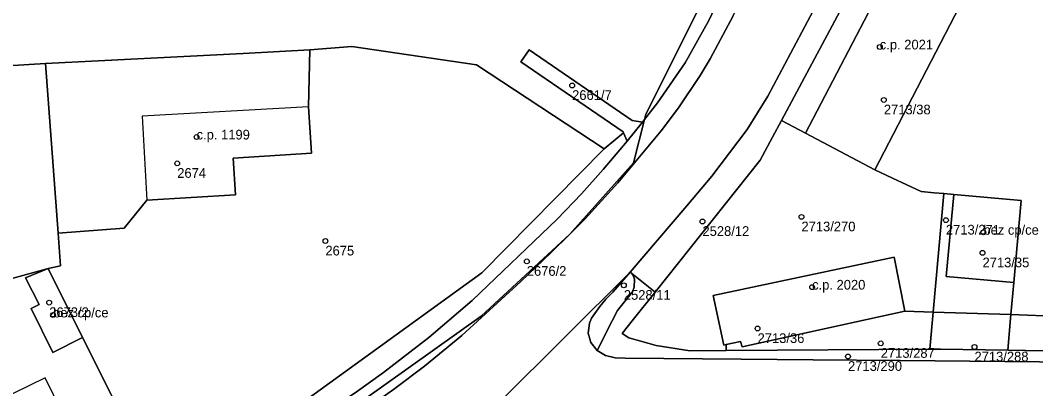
# Model space of a CAD drawing. Extents: x -878211 to -870363, y -1058464 to -1052522.
# Drawn here: x -873854.7 to -873749.8, y -1055216.1 to -1055178.1 of the extents above; entities that cross this region are included whole.
import ezdxf

# ---------------------------------------------------------------- set-up
doc = ezdxf.new("R2010")
doc.units = 0
for name, color, linetype in [('Vrstva 50', 7, 'Continuous'), ('Vrstva 51', 7, 'Continuous'), ('Vrstva 52', 7, 'Continuous')]:
    doc.layers.add(name, color=color, linetype=linetype)

msp = doc.modelspace()

# ---------------------------------------------------------------- linework, layer by layer
at = {"layer": 'Vrstva 50'}
for centre in [(-873765.9, -1055180.80994), (-873797.67, -1055184.77994), (-873765.48, -1055186.26994), (-873836.45, -1055190.09994), (-873838.45, -1055192.81994), (-873784.21, -1055198.80994), (-873773.99, -1055198.33994), (-873759.07, -1055198.66994), (-873755.2, -1055199.92994), (-873823.15, -1055200.82994), (-873755.29, -1055202.04994), (-873802.35, -1055202.92994), (-873792.33, -1055205.39994), (-873772.89, -1055205.58994), (-873851.67, -1055207.17994), (-873851.27, -1055208.45994), (-873778.52, -1055209.85994), (-873765.8, -1055211.38994), (-873756.12, -1055211.75994), (-873769.18, -1055212.73994)]:
    msp.add_circle(centre, 0.25, dxfattribs=at)
at = {"layer": 'Vrstva 51'}
for points in [[(-873729.39, -1055074.21), (-873746.41, -1055115.11), (-873762.53, -1055154.18), (-873763.71, -1055156.95), (-873772.78, -1055177.06), (-873777.46, -1055185.88), (-873779.61, -1055189.32), (-873783.25, -1055194.12), (-873785.81, -1055197.2), (-873791.67, -1055204.04), (-873789.11, -1055206.09), (-873778.24, -1055192.5), (-873776.97, -1055190.12), (-873776.05, -1055188.4), (-873766.33, -1055170.24), (-873766.19, -1055169.9), (-873760.46, -1055156.07), (-873749.13, -1055128.77), (-873745.78, -1055120.55), (-873737.98, -1055101.84), (-873730.67, -1055084.29)], [(-873870.82, -1055253.38), (-873852.97, -1055244.9), (-873835.71, -1055236.73), (-873833.01, -1055235.42), (-873825.12, -1055231.04), (-873819.16, -1055227.31), (-873814.21, -1055223.9), (-873809.31, -1055220.4), (-873805.17, -1055217.44), (-873791.67, -1055204.04), (-873785.81, -1055197.2), (-873783.25, -1055194.12), (-873779.61, -1055189.32), (-873777.46, -1055185.88), (-873772.78, -1055177.06), (-873763.71, -1055156.95), (-873762.53, -1055154.18), (-873746.41, -1055115.11)], [(-873737.38, -1055163.9), (-873760.46, -1055156.07), (-873766.19, -1055169.9), (-873766.33, -1055170.24), (-873776.05, -1055188.4), (-873773.57, -1055189.69), (-873763.88, -1055171.08), (-873756.7, -1055174.74), (-873766.4, -1055193.48), (-873764.59, -1055194.33), (-873761.63, -1055195.72), (-873760.27, -1055195.85), (-873759.27, -1055195.94), (-873758.27, -1055196.03), (-873751.3, -1055196.66), (-873752.06, -1055205.11), (-873752.35, -1055208.42), (-873747.23, -1055208.61)], [(-873862.74, -1055183.17), (-873852.05, -1055182.52), (-873831.65, -1055181.49), (-873824.77, -1055181.09), (-873820.43, -1055180.76), (-873807.56, -1055182.65), (-873794.35, -1055191.3), (-873792.36, -1055189.65), (-873792.41, -1055189.55), (-873802.97, -1055182.33), (-873802.1, -1055181.11), (-873791.46, -1055188.39), (-873790.42, -1055188.57), (-873790.2, -1055188.28), (-873790.06, -1055187.73), (-873781.96, -1055171.58), (-873800.38, -1055172.92), (-873810.12, -1055173.33), (-873817.39, -1055173.51), (-873836.86, -1055174.2), (-873855.3, -1055174.91)], [(-873781.03, -1055177.59), (-873783.42, -1055182.02), (-873784.45, -1055183.75), (-873786.69, -1055187.08), (-873788.49, -1055189.45), (-873792.96, -1055194.83), (-873796.32, -1055198.54), (-873797.92, -1055200.13), (-873799.86, -1055202.05), (-873802.98, -1055205.01), (-873809.06, -1055210.57), (-873812.92, -1055213.73), (-873816.1, -1055216.16), (-873820.22, -1055219.02), (-873827.7, -1055223.73), (-873830.33, -1055225.19), (-873833.85, -1055227.07), (-873836.57, -1055228.39), (-873838.98, -1055229.36), (-873853.79, -1055236.52), (-873894.19, -1055254.35)], [(-873745.8, -1055213.32), (-873763.8, -1055213.15), (-873772.79, -1055213.09), (-873780.21, -1055213.01), (-873792.18, -1055212.93), (-873793.22, -1055212.87), (-873794.21, -1055212.64), (-873795.08, -1055212.14), (-873795.75, -1055211.31), (-873796, -1055210.33), (-873795.89, -1055209.31), (-873795.68, -1055208.78), (-873794.82, -1055207.59), (-873794.18, -1055206.83), (-873793.47, -1055206.12), (-873791.67, -1055204.04), (-873805.17, -1055217.44)], [(-873743.48, -1055212.26), (-873752.67, -1055212.1), (-873759.63, -1055211.98), (-873760.73, -1055211.99), (-873781.76, -1055212.14), (-873785.5, -1055212.15), (-873788.99, -1055211.6), (-873791.81, -1055210.83), (-873792.52, -1055210.38), (-873791.48, -1055209.06), (-873789.11, -1055206.09), (-873791.67, -1055204.04), (-873791.36, -1055204.39), (-873791.24, -1055204.77), (-873791.27, -1055205.6), (-873791.43, -1055206.07), (-873793, -1055208.01), (-873793.54, -1055209.07), (-873795.08, -1055212.14), (-873794.21, -1055212.64), (-873793.22, -1055212.87), (-873792.18, -1055212.93), (-873780.21, -1055213.01), (-873772.79, -1055213.09), (-873763.8, -1055213.15), (-873745.8, -1055213.32)]]:
    msp.add_lwpolyline(points, dxfattribs=at)
for points in [[(-873776.23, -1055162.21), (-873776.92, -1055161.89), (-873779.44, -1055168.57), (-873781.96, -1055171.58), (-873790.06, -1055187.73), (-873790.2, -1055188.28), (-873788.86, -1055186.56), (-873786.01, -1055182.43), (-873783.57, -1055178.08), (-873779.7, -1055169.94)], [(-873786.01, -1055182.43), (-873788.86, -1055186.56), (-873790.2, -1055188.28), (-873791.32, -1055192.75), (-873797.92, -1055200.13), (-873796.32, -1055198.54), (-873792.96, -1055194.83), (-873788.49, -1055189.45), (-873786.69, -1055187.08), (-873784.45, -1055183.75), (-873783.42, -1055182.02), (-873781.03, -1055177.59), (-873774.38, -1055163.08), (-873776.23, -1055162.21), (-873779.7, -1055169.94), (-873783.57, -1055178.08)], [(-873766.4, -1055193.48), (-873756.7, -1055174.74), (-873763.88, -1055171.08), (-873773.57, -1055189.69)], [(-873806.98, -1055204.1), (-873794.35, -1055191.3), (-873807.56, -1055182.65), (-873820.43, -1055180.76), (-873824.77, -1055181.09), (-873824.89, -1055186.98), (-873824.58, -1055191.78), (-873832.66, -1055192.27), (-873832.43, -1055196.07), (-873841.58, -1055196.6), (-873843.92, -1055199.51), (-873850.75, -1055200.02), (-873850.5, -1055203.38), (-873851.79, -1055203.65), (-873848.22, -1055210.79), (-873840.6, -1055226.02), (-873839.23, -1055225.35), (-873830.55, -1055221.13)], [(-873850.75, -1055200.02), (-873843.92, -1055199.51), (-873841.58, -1055196.6), (-873832.43, -1055196.07), (-873832.66, -1055192.27), (-873824.58, -1055191.78), (-873824.89, -1055186.98), (-873824.77, -1055181.09), (-873831.65, -1055181.49), (-873852.05, -1055182.52)], [(-873792.41, -1055189.55), (-873792.36, -1055189.65), (-873791.97, -1055190.53), (-873790.42, -1055188.57), (-873791.46, -1055188.39), (-873802.1, -1055181.11), (-873802.97, -1055182.33)], [(-873861.4, -1055206.31), (-873851.79, -1055203.65), (-873850.5, -1055203.38), (-873850.75, -1055200.02), (-873852.05, -1055182.52), (-873862.74, -1055183.17)], [(-873807.05, -1055208.57), (-873797.92, -1055200.13), (-873791.32, -1055192.75), (-873790.2, -1055188.28), (-873790.42, -1055188.57), (-873791.97, -1055190.53), (-873794.47, -1055193.46), (-873796.71, -1055195.97), (-873799.21, -1055198.58), (-873808.01, -1055206.96), (-873812.47, -1055210.79), (-873817.16, -1055214.41), (-873820.09, -1055216.5), (-873825.23, -1055219.84), (-873828.83, -1055222.02), (-873833.91, -1055224.81), (-873838.41, -1055226.99), (-873839.23, -1055225.35), (-873840.6, -1055226.02), (-873838.98, -1055229.36), (-873837.5, -1055228.69), (-873826.67, -1055222.53)], [(-873760.38, -1055208.16), (-873759.27, -1055195.94), (-873760.27, -1055195.85), (-873761.63, -1055195.72), (-873764.59, -1055194.33), (-873766.4, -1055193.48), (-873773.57, -1055189.69), (-873776.05, -1055188.4), (-873776.97, -1055190.12), (-873778.24, -1055192.5), (-873789.11, -1055206.09), (-873791.48, -1055209.06), (-873792.52, -1055210.38), (-873791.81, -1055210.83), (-873788.99, -1055211.6), (-873785.5, -1055212.15), (-873781.76, -1055212.14), (-873781.77, -1055211.5), (-873782.01, -1055211.57), (-873783.11, -1055206.45), (-873764.41, -1055202.48), (-873763.3, -1055208.06)], [(-873796.71, -1055195.97), (-873794.47, -1055193.46), (-873791.97, -1055190.53), (-873792.36, -1055189.65), (-873794.35, -1055191.3), (-873806.98, -1055204.1), (-873830.55, -1055221.13), (-873839.23, -1055225.35), (-873838.41, -1055226.99), (-873833.91, -1055224.81), (-873828.83, -1055222.02), (-873825.23, -1055219.84), (-873820.09, -1055216.5), (-873817.16, -1055214.41), (-873812.47, -1055210.79), (-873808.01, -1055206.96), (-873799.21, -1055198.58)], [(-873752.35, -1055208.42), (-873752.06, -1055205.11), (-873759.04, -1055204.5), (-873758.27, -1055196.03), (-873759.27, -1055195.94), (-873760.38, -1055208.16)], [(-873759.04, -1055204.5), (-873752.06, -1055205.11), (-873751.3, -1055196.66), (-873758.27, -1055196.03)], [(-873838.98, -1055229.36), (-873836.57, -1055228.39), (-873833.85, -1055227.07), (-873830.33, -1055225.19), (-873827.7, -1055223.73), (-873820.22, -1055219.02), (-873816.1, -1055216.16), (-873812.92, -1055213.73), (-873809.06, -1055210.57), (-873802.98, -1055205.01), (-873799.86, -1055202.05), (-873797.92, -1055200.13), (-873807.05, -1055208.57), (-873826.67, -1055222.53), (-873837.5, -1055228.69)], [(-873780.11, -1055211.76), (-873763.3, -1055208.06), (-873764.41, -1055202.48), (-873783.11, -1055206.45), (-873782.01, -1055211.57), (-873781.77, -1055211.5), (-873780.3, -1055211.18)], [(-873851.79, -1055203.65), (-873861.4, -1055206.31), (-873865.13, -1055207.37), (-873860.15, -1055218.88), (-873855.18, -1055228.55), (-873853.35, -1055232.18), (-873840.6, -1055226.02), (-873848.22, -1055210.79), (-873851.3, -1055212.33), (-873853.52, -1055207.79), (-873852.71, -1055207.39), (-873854.13, -1055204.63)], [(-873851.79, -1055203.65), (-873854.13, -1055204.63), (-873852.71, -1055207.39), (-873853.52, -1055207.79), (-873851.3, -1055212.33), (-873848.22, -1055210.79)], [(-873795.08, -1055212.14), (-873793.54, -1055209.07), (-873793, -1055208.01), (-873791.43, -1055206.07), (-873791.27, -1055205.6), (-873791.24, -1055204.77), (-873791.36, -1055204.39), (-873791.67, -1055204.04), (-873793.47, -1055206.12), (-873794.18, -1055206.83), (-873794.82, -1055207.59), (-873795.68, -1055208.78), (-873795.89, -1055209.31), (-873796, -1055210.33), (-873795.75, -1055211.31)], [(-873760.38, -1055208.16), (-873763.3, -1055208.06), (-873780.11, -1055211.76), (-873780.3, -1055211.18), (-873781.77, -1055211.5), (-873781.76, -1055212.14), (-873760.73, -1055211.99)], [(-873752.35, -1055208.42), (-873760.38, -1055208.16), (-873760.73, -1055211.99), (-873759.63, -1055211.98), (-873752.67, -1055212.1)], [(-873747.03, -1055210.05), (-873747.23, -1055208.61), (-873752.35, -1055208.42), (-873752.67, -1055212.1), (-873743.48, -1055212.26), (-873745.69, -1055211.45)]]:
    msp.add_lwpolyline(points, close=True, dxfattribs=at)
at = {"layer": 'Vrstva 52'}
for points in [[(-873766.4, -1055193.48), (-873756.7, -1055174.74), (-873763.88, -1055171.08), (-873773.57, -1055189.69)], [(-873842.06, -1055187.96), (-873841.58, -1055196.6), (-873832.43, -1055196.07), (-873832.66, -1055192.27), (-873824.58, -1055191.78), (-873824.89, -1055186.98)], [(-873758.27, -1055196.03), (-873759.04, -1055204.5), (-873752.06, -1055205.11), (-873751.3, -1055196.66)], [(-873764.41, -1055202.48), (-873783.11, -1055206.45), (-873782.01, -1055211.57), (-873781.77, -1055211.5), (-873780.3, -1055211.18), (-873780.11, -1055211.76), (-873763.3, -1055208.06)], [(-873848.22, -1055210.79), (-873851.79, -1055203.65), (-873854.13, -1055204.63), (-873852.71, -1055207.39), (-873853.52, -1055207.79), (-873851.3, -1055212.33)], [(-873860.15, -1055218.88), (-873855.18, -1055228.55), (-873847.24, -1055224.65), (-873848.19, -1055222.73), (-873846.79, -1055222.02), (-873848.91, -1055217.76), (-873850.36, -1055218.46), (-873852.09, -1055214.94)]]:
    msp.add_lwpolyline(points, close=True, dxfattribs=at)

# ---------------------------------------------------------------- texts
at = {"layer": 'Vrstva 50'}
for s, p in [('c.p. 2021', (-873765.9, -1055181.06)), ('2661/7', (-873797.67, -1055186.269)), ('2713/38', (-873765.48, -1055187.759)), ('c.p. 1199', (-873836.45, -1055190.35)), ('2674', (-873838.45, -1055194.309)), ('2713/270', (-873773.99, -1055199.829)), ('2528/12', (-873784.21, -1055200.299)), ('2713/271', (-873759.07, -1055200.159)), ('bez cp/ce', (-873755.2, -1055200.179)), ('2675', (-873823.15, -1055202.319)), ('2713/35', (-873755.29, -1055203.539)), ('2676/2', (-873802.35, -1055204.419)), ('c.p. 2020', (-873772.89, -1055205.84)), ('2528/11', (-873792.33, -1055206.889)), ('2673/2', (-873851.67, -1055208.669)), ('bez cp/ce', (-873851.27, -1055208.71)), ('2713/36', (-873778.52, -1055211.349)), ('2713/287', (-873765.8, -1055212.879)), ('2713/288', (-873756.12, -1055213.249)), ('2713/290', (-873769.18, -1055214.229))]:
    msp.add_text(s, height=0.999996, dxfattribs=at).set_placement(p)

doc.saveas('drawing.dxf')
